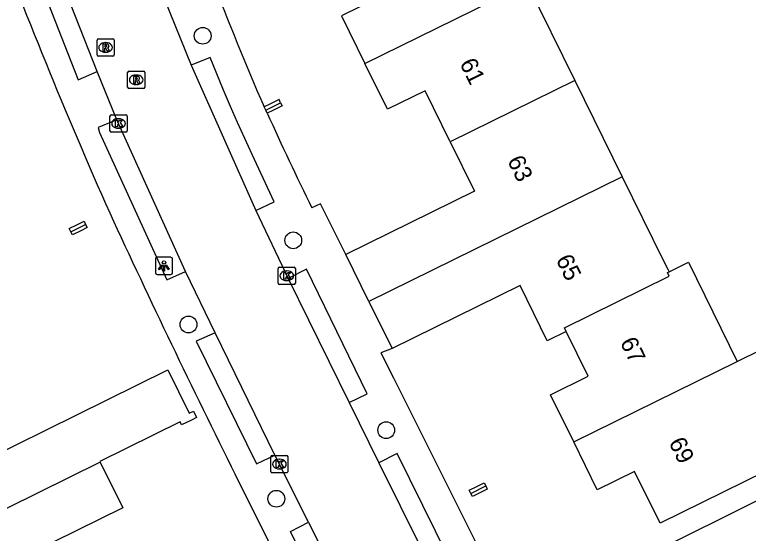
# Model space of a CAD drawing. Extents: x 157793 to 159380, y 380882 to 382313.
# Drawn here: x 158370.88 to 158413.65, y 381550.14 to 381580.36 of the extents above; entities that cross this region are included whole.
import ezdxf

# ---------------------------------------------------------------- set-up
doc = ezdxf.new("R2010")
doc.units = 0
for name, color, linetype in [('IMGEO_Boom', 7, 'Continuous'), ('IMGEO_Kolk', 7, 'Continuous'), ('IMGEO_Lichtpunt', 7, 'Continuous'), ('IMGEO_Pand', 7, 'Continuous'), ('IMGEO_Pand_nummerreeks', 7, 'Continuous'), ('IMGEO_Rijbaan_lokaal_open', 7, 'Continuous'), ('IMGEO_Rioolput', 7, 'Continuous'), ('IMGEO_Voetpad_open', 7, 'Continuous')]:
    doc.layers.add(name, color=color, linetype=linetype)

msp = doc.modelspace()

# ---------------------------------------------------------------- linework, layer by layer
at = {"layer": 'IMGEO_Boom'}
for centre in [(158381.84, 381579.129), (158387.121, 381567.211), (158381.014, 381562.308), (158392.542, 381556.156), (158386.132, 381552.159)]:
    msp.add_circle(centre, 0.489, dxfattribs=at)
at = {"layer": 'IMGEO_Kolk'}
for p, q in [((158376.434, 381573.592), (158376.434, 381574.444)), ((158376.509, 381574.518), (158377.361, 381574.518)), ((158376.922, 381574.298), (158376.947, 381574.298)), ((158377.435, 381574.444), (158377.435, 381573.592)), ((158377.361, 381573.518), (158376.509, 381573.518)), ((158376.945, 381573.738), (158376.92, 381573.738)), ((158386.24, 381564.719), (158386.24, 381565.571)), ((158386.315, 381565.645), (158387.167, 381565.645)), ((158386.728, 381565.425), (158386.753, 381565.425)), ((158387.241, 381565.571), (158387.241, 381564.719)), ((158386.751, 381564.865), (158386.726, 381564.865)), ((158387.167, 381564.645), (158386.315, 381564.645)), ((158385.812, 381553.75), (158385.812, 381554.602)), ((158385.887, 381554.676), (158386.739, 381554.676)), ((158386.813, 381554.602), (158386.813, 381553.75)), ((158386.3, 381554.456), (158386.325, 381554.456)), ((158386.323, 381553.896), (158386.298, 381553.896)), ((158386.739, 381553.676), (158385.887, 381553.676))]:
    msp.add_line(p, q, dxfattribs=at)
for points in [[(158376.434, 381573.592), (158376.434, 381574.444)], [(158376.509, 381574.518), (158377.361, 381574.518)], [(158376.755, 381574.218), (158376.878, 381574.218), (158376.878, 381574.067), (158377.008, 381574.218), (158377.172, 381574.218), (158377.026, 381574.067), (158377.179, 381573.818), (158377.027, 381573.818), (158376.942, 381573.982), (158376.878, 381573.915), (158376.878, 381573.818), (158376.755, 381573.818), (158376.755, 381574.218)], [(158377.435, 381574.444), (158377.435, 381573.592)], [(158377.361, 381573.518), (158376.509, 381573.518)], [(158386.24, 381564.719), (158386.24, 381565.571)], [(158386.315, 381565.645), (158387.167, 381565.645)], [(158386.561, 381565.345), (158386.684, 381565.345), (158386.684, 381565.194), (158386.814, 381565.345), (158386.978, 381565.345), (158386.832, 381565.194), (158386.985, 381564.945), (158386.833, 381564.945), (158386.748, 381565.109), (158386.684, 381565.042), (158386.684, 381564.945), (158386.561, 381564.945), (158386.561, 381565.345)], [(158387.241, 381565.571), (158387.241, 381564.719)], [(158387.167, 381564.645), (158386.315, 381564.645)], [(158385.812, 381553.75), (158385.812, 381554.602)], [(158385.887, 381554.676), (158386.739, 381554.676)], [(158386.813, 381554.602), (158386.813, 381553.75)], [(158386.133, 381554.376), (158386.256, 381554.376), (158386.256, 381554.225), (158386.386, 381554.376), (158386.55, 381554.376), (158386.404, 381554.225), (158386.557, 381553.976), (158386.405, 381553.976), (158386.32, 381554.14), (158386.256, 381554.073), (158386.256, 381553.976), (158386.133, 381553.976), (158386.133, 381554.376)], [(158386.739, 381553.676), (158385.887, 381553.676)]]:
    msp.add_lwpolyline(points, dxfattribs=at)
for centre, start, end in [((158376.511, 381574.442), 91.552, 178.448), ((158376.511, 381574.442), 91.552, 178.448), ((158377.359, 381574.442), 1.552, 88.448), ((158377.359, 381574.442), 1.552, 88.448), ((158376.511, 381573.594), 181.552, 268.448), ((158376.511, 381573.594), 181.552, 268.448), ((158377.359, 381573.594), 271.552, 358.448), ((158377.359, 381573.594), 271.552, 358.448), ((158386.317, 381565.569), 91.552, 178.448), ((158386.317, 381565.569), 91.552, 178.448), ((158387.165, 381565.569), 1.552, 88.448), ((158387.165, 381565.569), 1.552, 88.448), ((158386.317, 381564.721), 181.552, 268.448), ((158386.317, 381564.721), 181.552, 268.448), ((158387.165, 381564.721), 271.552, 358.448), ((158387.165, 381564.721), 271.552, 358.448), ((158385.889, 381554.6), 91.552, 178.448), ((158385.889, 381554.6), 91.552, 178.448), ((158386.737, 381554.6), 1.552, 88.448), ((158386.737, 381554.6), 1.552, 88.448), ((158385.889, 381553.752), 181.552, 268.448), ((158385.889, 381553.752), 181.552, 268.448), ((158386.737, 381553.752), 271.552, 358.448), ((158386.737, 381553.752), 271.552, 358.448)]:
    msp.add_arc(centre, 0.0765, start, end, dxfattribs=at)
for centre, major_axis, ratio, start_param, end_param in [((158376.921, 381574.018), (-0.387, 0.002), 0.722429, 4.712389, 7.853982), ((158376.946, 381574.018), (-0.39, 0.002), 0.717154, 1.570796, 4.712389), ((158386.727, 381565.145), (-0.387, 0.002), 0.722429, 4.712389, 7.853982), ((158386.752, 381565.145), (-0.39, 0.002), 0.717154, 1.570796, 4.712389), ((158386.299, 381554.176), (-0.387, 0.002), 0.722429, 4.712389, 7.853982), ((158386.324, 381554.176), (-0.39, 0.002), 0.717154, 1.570796, 4.712389)]:
    msp.add_ellipse(centre, major_axis=major_axis, ratio=ratio, start_param=start_param, end_param=end_param, dxfattribs=at)
at = {"layer": 'IMGEO_Lichtpunt'}
for p, q in [((158379.083, 381566.126), (158379.083, 381565.319)), ((158379.083, 381566.126), (158379.083, 381565.319)), ((158379.985, 381566.221), (158379.177, 381566.221)), ((158379.985, 381566.221), (158379.177, 381566.221)), ((158380.079, 381565.319), (158380.079, 381566.126)), ((158380.079, 381565.319), (158380.079, 381566.126)), ((158379.177, 381565.225), (158379.985, 381565.225)), ((158379.177, 381565.225), (158379.985, 381565.225))]:
    msp.add_line(p, q, dxfattribs=at)
for points in [[(158379.457, 381565.79), (158379.496, 381565.762), (158379.308, 381565.5), (158379.27, 381565.527), (158379.457, 381565.79)], [(158379.559, 381565.742), (158379.606, 381565.742), (158379.606, 381565.42), (158379.559, 381565.42), (158379.559, 381565.742)], [(158379.669, 381565.762), (158379.707, 381565.789), (158379.894, 381565.527), (158379.855, 381565.499), (158379.669, 381565.762)]]:
    msp.add_lwpolyline(points, dxfattribs=at)
msp.add_circle((158379.582, 381565.924), 0.0994, dxfattribs=at)
for centre, start, end in [((158379.177, 381566.126), 90, 180), ((158379.177, 381566.126), 90, 180), ((158379.985, 381566.126), 0, 90), ((158379.985, 381566.126), 0, 90), ((158379.177, 381565.319), 180, 270), ((158379.177, 381565.319), 180, 270), ((158379.985, 381565.319), 270, 0), ((158379.985, 381565.319), 270, 360)]:
    msp.add_arc(centre, 0.0946, start, end, dxfattribs=at)
at = {"layer": 'IMGEO_Pand'}
for points in [[(158392.777, 381585.486), (158390.606, 381584.418), (158392.107, 381581.37), (158389.927, 381580.297), (158391.296, 381577.517)], [(158391.296, 381577.517), (158400.762, 381582.173)], [(158400.762, 381582.173), (158403.54, 381576.529)], [(158396.271, 381572.954), (158394.809, 381575.924), (158392.612, 381574.843), (158391.296, 381577.517)], [(158403.54, 381576.529), (158396.271, 381572.954)], [(158403.54, 381576.529), (158406.301, 381570.918)], [(158386.381, 381575.228), (158386.292, 381575.41), (158385.755, 381575.145), (158385.424, 381574.982)], [(158385.517, 381574.792), (158386.381, 381575.228)], [(158386.381, 381575.228), (158386.475, 381575.038), (158385.938, 381574.773), (158385.607, 381574.61)], [(158385.517, 381574.792), (158385.424, 381574.982)], [(158385.607, 381574.61), (158385.517, 381574.792)], [(158396.271, 381572.954), (158397.688, 381570.074), (158390.187, 381566.383)], [(158406.301, 381570.918), (158391.533, 381563.648)], [(158406.301, 381570.918), (158408.691, 381566.062), (158408.949, 381565.538), (158409.028, 381565.378)], [(158374.149, 381567.708), (158374.057, 381567.895), (158374.546, 381568.136), (158374.925, 381568.323), (158375.017, 381568.135)], [(158375.017, 381568.135), (158375.108, 381567.951), (158374.729, 381567.764), (158374.24, 381567.523), (158374.149, 381567.708)], [(158374.149, 381567.708), (158375.017, 381568.135)], [(158391.533, 381563.648), (158390.187, 381566.383)], [(158409.028, 381565.378), (158410.156, 381565.932), (158413.001, 381560.152)], [(158403.032, 381561.904), (158402.93, 381562.112), (158409.036, 381565.124), (158408.935, 381565.332), (158409.028, 381565.378)], [(158403.032, 381561.904), (158401.927, 381561.36), (158400.34, 381564.584), (158392.879, 381560.912)], [(158391.533, 381563.648), (158392.879, 381560.912)], [(158403.471, 381555.466), (158402.121, 381558.209), (158404.318, 381559.29), (158403.032, 381561.904)], [(158413.001, 381560.152), (158415.756, 381561.507), (158418.568, 381555.792), (158415.814, 381554.437), (158415.858, 381554.347), (158408.502, 381550.727), (158407.012, 381553.754), (158404.84, 381552.685), (158403.471, 381555.466)], [(158403.471, 381555.466), (158413.001, 381560.152)], [(158367.702, 381557.313), (158369.141, 381554.397), (158374.507, 381557.046), (158379.812, 381559.665), (158381.059, 381557.138), (158381.298, 381557.256), (158381.481, 381556.884), (158381.191, 381556.741), (158380.613, 381556.456), (158380.52, 381556.645), (158375.844, 381554.337), (158375.868, 381554.288)], [(158375.868, 381554.288), (158363.196, 381548.03)], [(158375.868, 381554.288), (158377.181, 381551.628), (158371.784, 381548.963), (158373.282, 381545.929)], [(158397.471, 381552.473), (158397.378, 381552.662), (158397.854, 381552.897), (158398.246, 381553.09), (158398.339, 381552.902)], [(158398.339, 381552.902), (158398.429, 381552.718), (158398.037, 381552.525), (158397.561, 381552.29), (158397.471, 381552.473)], [(158397.471, 381552.473), (158398.339, 381552.902)]]:
    msp.add_lwpolyline(points, dxfattribs=at)
at = {"layer": 'IMGEO_Rijbaan_lokaal_open'}
for points in [[(158375.686, 381577.039), (158372.398, 381585.387)], [(158379.602, 381581.325), (158381.167, 381577.418)], [(158381.167, 381577.418), (158384.933, 381568.948)], [(158376.843, 381574.222), (158375.686, 381577.039)], [(158380.835, 381565.391), (158376.843, 381574.222)], [(158384.933, 381568.948), (158386.819, 381564.982)], [(158382.561, 381561.814), (158380.835, 381565.391)], [(158386.819, 381564.982), (158390.388, 381557.763)], [(158386.047, 381554.706), (158382.561, 381561.814)], [(158390.388, 381557.763), (158392.105, 381554.248)], [(158388.014, 381550.791), (158386.047, 381554.706)], [(158392.105, 381554.248), (158395.863, 381546.7)], [(158388.014, 381550.791), (158391.624, 381543.519)]]:
    msp.add_lwpolyline(points, dxfattribs=at)
at = {"layer": 'IMGEO_Rioolput'}
for p, q in [((158375.756, 381578.946), (158376.608, 381578.946)), ((158375.681, 381578.02), (158375.681, 381578.872)), ((158376.169, 381578.726), (158376.194, 381578.726)), ((158376.682, 381578.872), (158376.682, 381578.02)), ((158376.192, 381578.166), (158376.167, 381578.166)), ((158376.608, 381577.946), (158375.756, 381577.946)), ((158377.464, 381576.136), (158377.464, 381576.988)), ((158377.539, 381577.062), (158378.391, 381577.062)), ((158377.952, 381576.842), (158377.977, 381576.842)), ((158378.465, 381576.988), (158378.465, 381576.136)), ((158378.391, 381576.062), (158377.539, 381576.062)), ((158377.975, 381576.282), (158377.95, 381576.282))]:
    msp.add_line(p, q, dxfattribs=at)
for points in [[(158375.756, 381578.946), (158376.608, 381578.946)], [(158375.681, 381578.02), (158375.681, 381578.872)], [(158376.27, 381578.644), (158376.018, 381578.646), (158376.018, 381578.246)], [(158376.196, 381578.565), (158376.142, 381578.565), (158376.142, 381578.484)], [(158376.682, 381578.872), (158376.682, 381578.02)], [(158376.018, 381578.246), (158376.142, 381578.246), (158376.142, 381578.408), (158376.153, 381578.408)], [(158376.142, 381578.484), (158376.194, 381578.484)], [(158376.2, 381578.379), (158376.271, 381578.246), (158376.411, 381578.246), (158376.346, 381578.372)], [(158376.608, 381577.946), (158375.756, 381577.946)], [(158377.464, 381576.136), (158377.464, 381576.988)], [(158377.539, 381577.062), (158378.391, 381577.062)], [(158378.465, 381576.988), (158378.465, 381576.136)], [(158378.053, 381576.76), (158377.801, 381576.762), (158377.801, 381576.362)], [(158377.801, 381576.362), (158377.925, 381576.362), (158377.925, 381576.524), (158377.936, 381576.524)], [(158377.979, 381576.681), (158377.925, 381576.681), (158377.925, 381576.6)], [(158377.925, 381576.6), (158377.977, 381576.6)], [(158377.983, 381576.495), (158378.054, 381576.362), (158378.194, 381576.362), (158378.129, 381576.488)], [(158378.391, 381576.062), (158377.539, 381576.062)]]:
    msp.add_lwpolyline(points, dxfattribs=at)
for centre, radius, start, end in [((158375.758, 381578.87), 0.0765, 91.552, 178.448), ((158375.758, 381578.87), 0.0765, 91.552, 178.448), ((158376.606, 381578.87), 0.0765, 1.552, 88.448), ((158376.606, 381578.87), 0.0765, 1.552, 88.448), ((158376.202, 381578.469), 0.0964, 77.0061, 93.1865), ((158376.216, 381578.526), 0.0378, 276.6634, 79.6772), ((158376.269, 381578.534), 0.109, 350.3612, 89.416), ((158376.267, 381578.534), 0.112, 277.5842, 350.9817), ((158376.152, 381578.355), 0.0533, 26.0293, 88.6989), ((158376.178, 381578.673), 0.19, 274.7715, 282.9687), ((158376.251, 381578.319), 0.108, 29.5134, 73.7905), ((158375.758, 381578.022), 0.0765, 181.552, 268.448), ((158375.758, 381578.022), 0.0765, 181.552, 268.448), ((158376.606, 381578.022), 0.0765, 271.552, 358.448), ((158376.606, 381578.022), 0.0765, 271.552, 358.448), ((158377.541, 381576.986), 0.0765, 91.552, 178.448), ((158377.541, 381576.986), 0.0765, 91.552, 178.448), ((158378.389, 381576.986), 0.0765, 1.552, 88.448), ((158378.389, 381576.986), 0.0765, 1.552, 88.448), ((158377.935, 381576.471), 0.0533, 26.0293, 88.6989), ((158377.961, 381576.789), 0.19, 274.7715, 282.9687), ((158377.985, 381576.585), 0.0964, 77.0061, 93.1865), ((158377.999, 381576.642), 0.0378, 276.6634, 79.6772), ((158378.052, 381576.65), 0.109, 350.3612, 89.416), ((158378.05, 381576.65), 0.112, 277.5842, 350.9817), ((158378.034, 381576.435), 0.108, 29.5134, 73.7905), ((158377.541, 381576.138), 0.0765, 181.552, 268.448), ((158377.541, 381576.138), 0.0765, 181.552, 268.448), ((158378.389, 381576.138), 0.0765, 271.552, 358.448), ((158378.389, 381576.138), 0.0765, 271.552, 358.448)]:
    msp.add_arc(centre, radius, start, end, dxfattribs=at)
for centre, major_axis, ratio, start_param, end_param in [((158376.168, 381578.446), (-0.387, 0.002), 0.722429, 4.712389, 7.853982), ((158376.193, 381578.446), (-0.39, 0.002), 0.717154, 1.570796, 4.712389), ((158377.951, 381576.562), (-0.387, 0.002), 0.722429, 4.712389, 7.853982), ((158377.976, 381576.562), (-0.39, 0.002), 0.717154, 1.570796, 4.712389)]:
    msp.add_ellipse(centre, major_axis=major_axis, ratio=ratio, start_param=start_param, end_param=end_param, dxfattribs=at)
at = {"layer": 'IMGEO_Voetpad_open'}
for points in [[(158372.398, 381585.387), (158371.288, 381584.953), (158374.58, 381576.567), (158375.686, 381577.039)], [(158384.933, 381568.948), (158386.008, 381569.445), (158384.725, 381572.202), (158383.868, 381574.073), (158383.455, 381575.016), (158383.053, 381575.963), (158382.66, 381576.914), (158382.279, 381577.87), (158381.167, 381577.418)], [(158376.843, 381574.222), (158375.741, 381573.782), (158375.828, 381573.501), (158379.757, 381564.906), (158380.835, 381565.391)], [(158390.187, 381566.383), (158388.702, 381569.336), (158388.212, 381569.097)], [(158390.388, 381557.763), (158391.435, 381558.264), (158387.899, 381565.529), (158386.819, 381564.982)], [(158382.561, 381561.814), (158381.459, 381561.337), (158384.979, 381554.194), (158386.047, 381554.706)], [(158392.879, 381560.912), (158392.218, 381560.663), (158392.958, 381559.198), (158398.533, 381548.059)], [(158402.431, 381546.2), (158404.729, 381547.357), (158426.352, 381558.111)], [(158395.863, 381546.7), (158396.917, 381547.243), (158393.177, 381554.8), (158392.105, 381554.248)], [(158389.842, 381541.347), (158389.076, 381542.92), (158383.728, 381553.567)], [(158391.624, 381543.519), (158390.547, 381543.006), (158386.953, 381550.259), (158388.014, 381550.791)]]:
    msp.add_lwpolyline(points, dxfattribs=at)
for centre, radius, start, end in [((158646.568, 381689.148), 295.739, 200.32153, 204.01013), ((158536.316, 381640.826), 164.633, 200.77015, 203.57474), ((158534.872, 381641.769), 163.678, 204.22437, 206.35893), ((158919.563, 381819.876), 598.364, 204.808304, 206.427269)]:
    msp.add_arc(centre, radius, start, end, dxfattribs=at)

# ---------------------------------------------------------------- texts
at = {"layer": 'IMGEO_Pand_nummerreeks'}
for s, rotation, p in [('61', 296.1501, (158396.8, 381577.522)), ('63', 296.1501, (158399.58, 381571.859)), ('65', 296.1496, (158402.41, 381566.094)), ('67', 296.1954, (158406.15, 381561.275)), ('69', 296.2081, (158408.991, 381555.44))]:
    msp.add_text(s, height=1, rotation=rotation, dxfattribs=at).set_placement(p)

doc.saveas('drawing.dxf')
